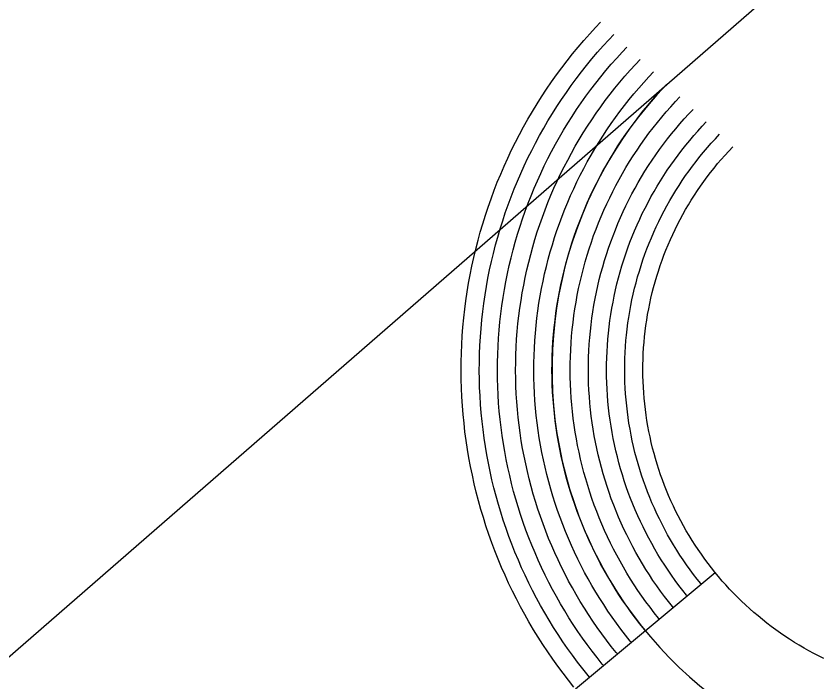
# Model space of a CAD drawing. Extents: x 3683402 to 3721514, y 487807 to 513565.
# Drawn here: x 3707748.1 to 3707881.1, y 511223.4 to 511333.3 of the extents above; entities that cross this region are included whole.
import ezdxf

# ---------------------------------------------------------------- set-up
doc = ezdxf.new("R2010")
doc.units = 0
doc.layers.add('V-ROAD-CNTR', color=7, linetype='Continuous')

msp = doc.modelspace()

# ---------------------------------------------------------------- linework, layer by layer
at = {"layer": 'V-ROAD-CNTR'}
msp.add_line((3707840.41, 511222.25), (3707863.46, 511241.46), dxfattribs=at)
for points in [[(3705603.46, 509355.76), (3705793.27, 509529.41), (3706656.05, 510279.85), (3707769.63, 511247.29), (3708223.18, 511642.03)], [(3707825.56, 511300.44), (3707826, 511301.76), (3707826.48, 511303.13), (3707827, 511304.53), (3707827.52, 511305.87), (3707828.08, 511307.21), (3707828.64, 511308.5), (3707829.23, 511309.82), (3707829.87, 511311.18), (3707830.52, 511312.47), (3707831.17, 511313.72), (3707831.85, 511315), (3707832.57, 511316.27), (3707833.3, 511317.52), (3707834.07, 511318.77), (3707834.83, 511319.97), (3707835.62, 511321.19), (3707836.46, 511322.4), (3707837.28, 511323.56), (3707838.14, 511324.73), (3707839.03, 511325.89), (3707839.92, 511327.02), (3707840.84, 511328.13), (3707841.78, 511329.25), (3707842.76, 511330.35), (3707843.71, 511331.39), (3707844.54, 511332.27)], [(3707842.72, 511224.18), (3707842.49, 511224.45), (3707841.61, 511225.56), (3707840.76, 511226.66), (3707839.92, 511227.79), (3707839.12, 511228.91), (3707838.33, 511230.04), (3707837.54, 511231.24), (3707836.8, 511232.4), (3707836.07, 511233.57), (3707835.34, 511234.8), (3707834.66, 511236.01), (3707833.99, 511237.22), (3707833.35, 511238.46), (3707832.72, 511239.7), (3707832.11, 511240.99), (3707831.53, 511242.25), (3707830.99, 511243.49), (3707830.43, 511244.81), (3707829.92, 511246.12), (3707829.44, 511247.4), (3707828.96, 511248.73), (3707828.51, 511250.07), (3707828.09, 511251.39), (3707827.7, 511252.69), (3707827.31, 511254.06), (3707826.96, 511255.43), (3707826.63, 511256.77), (3707826.33, 511258.13), (3707826.05, 511259.5), (3707825.79, 511260.88), (3707825.56, 511262.23), (3707825.35, 511263.63), (3707825.16, 511265.03), (3707825, 511266.39), (3707824.86, 511267.79), (3707824.75, 511269.18), (3707824.66, 511270.59), (3707824.6, 511271.98), (3707824.56, 511273.34), (3707824.54, 511274.74), (3707824.55, 511276.18), (3707824.59, 511277.56), (3707824.64, 511278.93), (3707824.73, 511280.33), (3707824.83, 511281.71), (3707824.96, 511283.14), (3707825.12, 511284.53), (3707825.29, 511285.87), (3707825.5, 511287.29), (3707825.73, 511288.66), (3707825.97, 511290), (3707826.25, 511291.4), (3707826.56, 511292.76), (3707826.87, 511294.12), (3707827.23, 511295.5), (3707827.59, 511296.8), (3707827.98, 511298.15), (3707828.41, 511299.51), (3707828.84, 511300.79), (3707829.3, 511302.11), (3707829.8, 511303.45), (3707830.31, 511304.75), (3707830.84, 511306.05), (3707831.38, 511307.29), (3707831.95, 511308.56), (3707832.57, 511309.86), (3707833.19, 511311.11), (3707833.82, 511312.32), (3707834.48, 511313.55), (3707835.17, 511314.78), (3707835.88, 511315.98), (3707836.61, 511317.19), (3707837.35, 511318.34), (3707838.12, 511319.52), (3707838.91, 511320.68), (3707839.71, 511321.8), (3707840.54, 511322.93), (3707841.4, 511324.05), (3707842.26, 511325.14), (3707843.14, 511326.21), (3707844.05, 511327.29), (3707844.99, 511328.35), (3707845.91, 511329.35), (3707846.72, 511330.22)], [(3707845.02, 511226.1), (3707844.82, 511226.35), (3707843.97, 511227.41), (3707843.15, 511228.47), (3707842.34, 511229.56), (3707841.57, 511230.64), (3707840.81, 511231.73), (3707840.05, 511232.88), (3707839.34, 511233.99), (3707838.64, 511235.12), (3707837.94, 511236.31), (3707837.28, 511237.47), (3707836.64, 511238.63), (3707836.02, 511239.83), (3707835.41, 511241.03), (3707834.82, 511242.26), (3707834.27, 511243.47), (3707833.74, 511244.68), (3707833.21, 511245.94), (3707832.72, 511247.2), (3707832.25, 511248.43), (3707831.79, 511249.71), (3707831.36, 511251), (3707830.96, 511252.27), (3707830.58, 511253.53), (3707830.21, 511254.84), (3707829.87, 511256.16), (3707829.56, 511257.45), (3707829.27, 511258.76), (3707828.99, 511260.08), (3707828.74, 511261.41), (3707828.52, 511262.71), (3707828.32, 511264.05), (3707828.14, 511265.4), (3707827.99, 511266.71), (3707827.85, 511268.06), (3707827.74, 511269.39), (3707827.66, 511270.75), (3707827.6, 511272.09), (3707827.56, 511273.41), (3707827.54, 511274.75), (3707827.55, 511276.13), (3707827.59, 511277.46), (3707827.64, 511278.78), (3707827.72, 511280.13), (3707827.82, 511281.46), (3707827.95, 511282.83), (3707828.1, 511284.16), (3707828.27, 511285.46), (3707828.47, 511286.82), (3707828.69, 511288.15), (3707828.92, 511289.44), (3707829.19, 511290.78), (3707829.48, 511292.09), (3707829.79, 511293.4), (3707830.13, 511294.72), (3707830.48, 511295.98), (3707830.85, 511297.28), (3707831.27, 511298.58), (3707831.68, 511299.83), (3707832.12, 511301.1), (3707832.6, 511302.38), (3707833.09, 511303.63), (3707833.61, 511304.88), (3707834.13, 511306.08), (3707834.68, 511307.3), (3707835.27, 511308.55), (3707835.87, 511309.75), (3707836.47, 511310.92), (3707837.11, 511312.11), (3707837.78, 511313.28), (3707838.45, 511314.44), (3707839.16, 511315.6), (3707839.87, 511316.72), (3707840.61, 511317.85), (3707841.37, 511318.96), (3707842.15, 511320.05), (3707842.94, 511321.13), (3707843.76, 511322.2), (3707844.59, 511323.26), (3707845.44, 511324.29), (3707846.32, 511325.32), (3707847.22, 511326.34), (3707848.11, 511327.31), (3707848.91, 511328.16)], [(3707847.33, 511228.02), (3707847.14, 511228.24), (3707846.33, 511229.26), (3707845.54, 511230.28), (3707844.77, 511231.32), (3707844.02, 511232.36), (3707843.29, 511233.42), (3707842.57, 511234.51), (3707841.88, 511235.59), (3707841.2, 511236.68), (3707840.53, 511237.81), (3707839.9, 511238.93), (3707839.28, 511240.05), (3707838.69, 511241.2), (3707838.11, 511242.35), (3707837.54, 511243.53), (3707837.01, 511244.7), (3707836.5, 511245.86), (3707835.99, 511247.07), (3707835.52, 511248.28), (3707835.07, 511249.47), (3707834.63, 511250.69), (3707834.21, 511251.93), (3707833.83, 511253.15), (3707833.46, 511254.37), (3707833.11, 511255.63), (3707832.78, 511256.89), (3707832.48, 511258.13), (3707832.2, 511259.39), (3707831.93, 511260.66), (3707831.7, 511261.93), (3707831.48, 511263.19), (3707831.29, 511264.48), (3707831.12, 511265.77), (3707830.97, 511267.03), (3707830.84, 511268.33), (3707830.74, 511269.61), (3707830.65, 511270.91), (3707830.6, 511272.2), (3707830.56, 511273.47), (3707830.54, 511274.76), (3707830.55, 511276.08), (3707830.59, 511277.36), (3707830.64, 511278.64), (3707830.71, 511279.93), (3707830.81, 511281.21), (3707830.93, 511282.52), (3707831.08, 511283.8), (3707831.24, 511285.06), (3707831.43, 511286.35), (3707831.64, 511287.63), (3707831.87, 511288.88), (3707832.12, 511290.16), (3707832.41, 511291.42), (3707832.7, 511292.68), (3707833.03, 511293.94), (3707833.37, 511295.17), (3707833.73, 511296.41), (3707834.12, 511297.66), (3707834.52, 511298.86), (3707834.95, 511300.08), (3707835.4, 511301.31), (3707835.87, 511302.51), (3707836.37, 511303.71), (3707836.87, 511304.87), (3707837.4, 511306.05), (3707837.96, 511307.24), (3707838.54, 511308.39), (3707839.13, 511309.52), (3707839.74, 511310.66), (3707840.38, 511311.79), (3707841.03, 511312.9), (3707841.71, 511314.01), (3707842.39, 511315.09), (3707843.1, 511316.17), (3707843.83, 511317.25), (3707844.58, 511318.29), (3707845.34, 511319.33), (3707846.13, 511320.36), (3707846.93, 511321.37), (3707847.75, 511322.37), (3707848.59, 511323.36), (3707849.45, 511324.33), (3707850.31, 511325.27), (3707851.09, 511326.1)], [(3707849.63, 511229.94), (3707849.46, 511230.14), (3707848.69, 511231.11), (3707847.93, 511232.09), (3707847.19, 511233.09), (3707846.48, 511234.09), (3707845.77, 511235.1), (3707845.08, 511236.15), (3707844.42, 511237.18), (3707843.77, 511238.23), (3707843.13, 511239.31), (3707842.53, 511240.39), (3707841.93, 511241.47), (3707841.36, 511242.57), (3707840.8, 511243.68), (3707840.26, 511244.8), (3707839.75, 511245.92), (3707839.25, 511247.05), (3707838.77, 511248.2), (3707838.32, 511249.35), (3707837.88, 511250.51), (3707837.46, 511251.68), (3707837.07, 511252.86), (3707836.69, 511254.03), (3707836.34, 511255.21), (3707836, 511256.41), (3707835.69, 511257.61), (3707835.4, 511258.81), (3707835.13, 511260.02), (3707834.88, 511261.24), (3707834.65, 511262.46), (3707834.44, 511263.67), (3707834.26, 511264.9), (3707834.09, 511266.13), (3707833.95, 511267.36), (3707833.83, 511268.59), (3707833.73, 511269.83), (3707833.65, 511271.07), (3707833.6, 511272.31), (3707833.56, 511273.54), (3707833.54, 511274.77), (3707833.55, 511276.03), (3707833.59, 511277.26), (3707833.63, 511278.49), (3707833.71, 511279.73), (3707833.8, 511280.96), (3707833.91, 511282.21), (3707834.06, 511283.44), (3707834.21, 511284.65), (3707834.39, 511285.89), (3707834.6, 511287.11), (3707834.82, 511288.32), (3707835.06, 511289.54), (3707835.33, 511290.75), (3707835.61, 511291.96), (3707835.92, 511293.17), (3707836.25, 511294.35), (3707836.6, 511295.54), (3707836.97, 511296.73), (3707837.36, 511297.89), (3707837.77, 511299.07), (3707838.2, 511300.24), (3707838.66, 511301.39), (3707839.13, 511302.54), (3707839.62, 511303.66), (3707840.12, 511304.79), (3707840.66, 511305.92), (3707841.21, 511307.03), (3707841.78, 511308.12), (3707842.37, 511309.21), (3707842.98, 511310.3), (3707843.6, 511311.36), (3707844.25, 511312.43), (3707844.91, 511313.46), (3707845.59, 511314.5), (3707846.29, 511315.53), (3707847.01, 511316.53), (3707847.74, 511317.53), (3707848.5, 511318.52), (3707849.27, 511319.49), (3707850.05, 511320.45), (3707850.85, 511321.39), (3707851.68, 511322.32), (3707852.51, 511323.23), (3707853.27, 511324.05)], [(3707851.94, 511231.86), (3707851.79, 511232.03), (3707851.05, 511232.96), (3707850.33, 511233.9), (3707849.62, 511234.85), (3707848.93, 511235.82), (3707848.25, 511236.79), (3707847.59, 511237.78), (3707846.96, 511238.78), (3707846.34, 511239.79), (3707845.73, 511240.81), (3707845.15, 511241.84), (3707844.57, 511242.88), (3707844.03, 511243.93), (3707843.49, 511245), (3707842.98, 511246.06), (3707842.49, 511247.15), (3707842.01, 511248.23), (3707841.55, 511249.33), (3707841.12, 511250.43), (3707840.7, 511251.54), (3707840.3, 511252.66), (3707839.92, 511253.79), (3707839.56, 511254.91), (3707839.22, 511256.05), (3707838.9, 511257.19), (3707838.6, 511258.34), (3707838.32, 511259.49), (3707838.06, 511260.66), (3707837.82, 511261.82), (3707837.61, 511262.98), (3707837.41, 511264.15), (3707837.23, 511265.32), (3707837.07, 511266.5), (3707836.93, 511267.68), (3707836.82, 511268.86), (3707836.72, 511270.04), (3707836.64, 511271.23), (3707836.59, 511272.41), (3707836.56, 511273.6), (3707836.54, 511274.78), (3707836.55, 511275.97), (3707836.58, 511277.16), (3707836.63, 511278.34), (3707836.7, 511279.53), (3707836.79, 511280.71), (3707836.9, 511281.89), (3707837.04, 511283.07), (3707837.19, 511284.25), (3707837.36, 511285.42), (3707837.56, 511286.6), (3707837.77, 511287.76), (3707838, 511288.92), (3707838.25, 511290.08), (3707838.53, 511291.24), (3707838.82, 511292.39), (3707839.14, 511293.53), (3707839.47, 511294.67), (3707839.83, 511295.81), (3707840.2, 511296.93), (3707840.59, 511298.05), (3707841.01, 511299.16), (3707841.44, 511300.26), (3707841.89, 511301.37), (3707842.36, 511302.45), (3707842.85, 511303.53), (3707843.36, 511304.61), (3707843.89, 511305.67), (3707844.43, 511306.72), (3707844.99, 511307.77), (3707845.58, 511308.8), (3707846.18, 511309.82), (3707846.8, 511310.84), (3707847.43, 511311.84), (3707848.08, 511312.83), (3707848.75, 511313.81), (3707849.44, 511314.78), (3707850.14, 511315.73), (3707850.87, 511316.68), (3707851.6, 511317.61), (3707852.36, 511318.52), (3707853.12, 511319.43), (3707853.91, 511320.32), (3707854.71, 511321.19), (3707855.46, 511321.99)], [(3707854.24, 511233.77), (3707854.11, 511233.93), (3707853.41, 511234.81), (3707852.72, 511235.71), (3707852.04, 511236.62), (3707851.38, 511237.55), (3707850.73, 511238.48), (3707850.11, 511239.42), (3707849.5, 511240.38), (3707848.9, 511241.34), (3707848.32, 511242.31), (3707847.77, 511243.3), (3707847.22, 511244.3), (3707846.7, 511245.3), (3707846.18, 511246.32), (3707845.7, 511247.33), (3707845.23, 511248.37), (3707844.77, 511249.42), (3707844.33, 511250.46), (3707843.92, 511251.51), (3707843.51, 511252.58), (3707843.13, 511253.65), (3707842.77, 511254.71), (3707842.43, 511255.8), (3707842.1, 511256.89), (3707841.79, 511257.98), (3707841.51, 511259.07), (3707841.24, 511260.18), (3707841, 511261.29), (3707840.76, 511262.4), (3707840.56, 511263.51), (3707840.37, 511264.63), (3707840.2, 511265.75), (3707840.05, 511266.87), (3707839.92, 511268), (3707839.8, 511269.13), (3707839.71, 511270.26), (3707839.64, 511271.39), (3707839.59, 511272.52), (3707839.56, 511273.67), (3707839.54, 511274.79), (3707839.55, 511275.92), (3707839.58, 511277.06), (3707839.63, 511278.19), (3707839.69, 511279.33), (3707839.78, 511280.46), (3707839.88, 511281.58), (3707840.01, 511282.71), (3707840.16, 511283.84), (3707840.32, 511284.95), (3707840.51, 511286.08), (3707840.71, 511287.2), (3707840.93, 511288.31), (3707841.18, 511289.42), (3707841.44, 511290.52), (3707841.72, 511291.61), (3707842.03, 511292.71), (3707842.34, 511293.81), (3707842.68, 511294.88), (3707843.04, 511295.96), (3707843.41, 511297.04), (3707843.81, 511298.09), (3707844.22, 511299.14), (3707844.66, 511300.2), (3707845.11, 511301.24), (3707845.57, 511302.28), (3707846.06, 511303.3), (3707846.56, 511304.31), (3707847.09, 511305.32), (3707847.62, 511306.32), (3707848.18, 511307.31), (3707848.75, 511308.28), (3707849.34, 511309.25), (3707849.95, 511310.21), (3707850.58, 511311.16), (3707851.21, 511312.09), (3707851.87, 511313.02), (3707852.54, 511313.93), (3707853.23, 511314.83), (3707853.94, 511315.73), (3707854.66, 511316.6), (3707855.39, 511317.47), (3707856.14, 511318.31), (3707856.91, 511319.16), (3707857.64, 511319.94)], [(3707856.55, 511235.69), (3707856.44, 511235.83), (3707855.78, 511236.66), (3707855.11, 511237.52), (3707854.47, 511238.39), (3707853.84, 511239.27), (3707853.21, 511240.16), (3707852.62, 511241.06), (3707852.04, 511241.97), (3707851.47, 511242.9), (3707850.92, 511243.82), (3707850.39, 511244.76), (3707849.86, 511245.71), (3707849.37, 511246.67), (3707848.87, 511247.65), (3707848.42, 511248.6), (3707847.96, 511249.6), (3707847.52, 511250.6), (3707847.11, 511251.59), (3707846.72, 511252.59), (3707846.33, 511253.62), (3707845.96, 511254.63), (3707845.62, 511255.64), (3707845.3, 511256.68), (3707844.98, 511257.73), (3707844.69, 511258.76), (3707844.42, 511259.8), (3707844.17, 511260.86), (3707843.93, 511261.92), (3707843.71, 511262.98), (3707843.51, 511264.03), (3707843.33, 511265.11), (3707843.17, 511266.17), (3707843.03, 511267.24), (3707842.9, 511268.32), (3707842.79, 511269.4), (3707842.71, 511270.47), (3707842.64, 511271.55), (3707842.59, 511272.63), (3707842.56, 511273.73), (3707842.54, 511274.8), (3707842.55, 511275.87), (3707842.58, 511276.96), (3707842.62, 511278.05), (3707842.69, 511279.13), (3707842.77, 511280.21), (3707842.87, 511281.27), (3707842.99, 511282.35), (3707843.13, 511283.44), (3707843.28, 511284.49), (3707843.47, 511285.56), (3707843.66, 511286.65), (3707843.87, 511287.69), (3707844.1, 511288.75), (3707844.35, 511289.81), (3707844.62, 511290.84), (3707844.91, 511291.89), (3707845.21, 511292.94), (3707845.53, 511293.95), (3707845.88, 511294.99), (3707846.24, 511296.02), (3707846.61, 511297.02), (3707847, 511298.02), (3707847.42, 511299.03), (3707847.85, 511300.03), (3707848.3, 511301.02), (3707848.75, 511301.98), (3707849.23, 511302.95), (3707849.74, 511303.92), (3707850.25, 511304.87), (3707850.78, 511305.82), (3707851.33, 511306.75), (3707851.89, 511307.67), (3707852.47, 511308.59), (3707853.07, 511309.49), (3707853.67, 511310.37), (3707854.3, 511311.26), (3707854.94, 511312.13), (3707855.6, 511312.99), (3707856.27, 511313.84), (3707856.97, 511314.68), (3707857.66, 511315.5), (3707858.37, 511316.3), (3707859.11, 511317.12), (3707859.83, 511317.88)], [(3707858.86, 511237.61), (3707858.76, 511237.72), (3707858.14, 511238.51), (3707857.5, 511239.33), (3707856.89, 511240.15), (3707856.29, 511241), (3707855.7, 511241.85), (3707855.14, 511242.69), (3707854.58, 511243.57), (3707854.03, 511244.45), (3707853.52, 511245.32), (3707853.01, 511246.22), (3707852.51, 511247.13), (3707852.04, 511248.04), (3707851.57, 511248.97), (3707851.14, 511249.87), (3707850.7, 511250.82), (3707850.28, 511251.79), (3707849.89, 511252.71), (3707849.52, 511253.66), (3707849.14, 511254.66), (3707848.8, 511255.61), (3707848.48, 511256.57), (3707848.17, 511257.56), (3707847.86, 511258.57), (3707847.59, 511259.55), (3707847.33, 511260.53), (3707847.09, 511261.54), (3707846.86, 511262.55), (3707846.65, 511263.56), (3707846.47, 511264.56), (3707846.29, 511265.59), (3707846.14, 511266.59), (3707846, 511267.61), (3707845.88, 511268.64), (3707845.78, 511269.67), (3707845.7, 511270.69), (3707845.63, 511271.71), (3707845.59, 511272.74), (3707845.56, 511273.8), (3707845.54, 511274.81), (3707845.55, 511275.82), (3707845.58, 511276.86), (3707845.62, 511277.9), (3707845.68, 511278.93), (3707845.76, 511279.96), (3707845.85, 511280.95), (3707845.97, 511281.99), (3707846.1, 511283.03), (3707846.25, 511284.02), (3707846.42, 511285.05), (3707846.61, 511286.09), (3707846.8, 511287.07), (3707847.03, 511288.08), (3707847.27, 511289.09), (3707847.52, 511290.06), (3707847.8, 511291.08), (3707848.09, 511292.07), (3707848.39, 511293.03), (3707848.72, 511294.03), (3707849.06, 511295.01), (3707849.41, 511295.95), (3707849.79, 511296.9), (3707850.18, 511297.86), (3707850.6, 511298.82), (3707851.02, 511299.76), (3707851.45, 511300.67), (3707851.91, 511301.58), (3707852.39, 511302.52), (3707852.88, 511303.42), (3707853.39, 511304.32), (3707853.9, 511305.21), (3707854.44, 511306.08), (3707855, 511306.96), (3707855.56, 511307.82), (3707856.13, 511308.66), (3707856.74, 511309.51), (3707857.34, 511310.33), (3707857.97, 511311.15), (3707858.61, 511311.96), (3707859.27, 511312.76), (3707859.93, 511313.54), (3707860.6, 511314.3), (3707861.31, 511315.08), (3707862.01, 511315.82)], [(3707861.16, 511239.53), (3707861.09, 511239.62), (3707860.5, 511240.36), (3707859.89, 511241.15), (3707859.32, 511241.92), (3707858.74, 511242.73), (3707858.18, 511243.54), (3707857.65, 511244.33), (3707857.12, 511245.16), (3707856.6, 511246.01), (3707856.11, 511246.82), (3707855.63, 511247.68), (3707855.15, 511248.55), (3707854.71, 511249.41), (3707854.26, 511250.3), (3707853.85, 511251.14), (3707853.44, 511252.05), (3707853.03, 511252.97), (3707852.67, 511253.84), (3707852.32, 511254.74), (3707851.96, 511255.69), (3707851.63, 511256.6), (3707851.33, 511257.5), (3707851.03, 511258.44), (3707850.74, 511259.41), (3707850.48, 511260.33), (3707850.24, 511261.26), (3707850.01, 511262.22), (3707849.79, 511263.18), (3707849.6, 511264.13), (3707849.42, 511265.09), (3707849.25, 511266.07), (3707849.11, 511267.02), (3707848.98, 511267.98), (3707848.87, 511268.97), (3707848.77, 511269.94), (3707848.69, 511270.91), (3707848.63, 511271.87), (3707848.59, 511272.85), (3707848.56, 511273.86), (3707848.54, 511274.82), (3707848.55, 511275.77), (3707848.58, 511276.75), (3707848.62, 511277.75), (3707848.67, 511278.73), (3707848.75, 511279.71), (3707848.83, 511280.64), (3707848.95, 511281.62), (3707849.08, 511282.63), (3707849.21, 511283.55), (3707849.38, 511284.53), (3707849.56, 511285.53), (3707849.74, 511286.45), (3707849.95, 511287.41), (3707850.18, 511288.37), (3707850.41, 511289.28), (3707850.68, 511290.26), (3707850.96, 511291.2), (3707851.24, 511292.1), (3707851.56, 511293.06), (3707851.88, 511293.99), (3707852.21, 511294.87), (3707852.57, 511295.78), (3707852.94, 511296.69), (3707853.34, 511297.61), (3707853.75, 511298.51), (3707854.15, 511299.36), (3707854.58, 511300.22), (3707855.05, 511301.12), (3707855.51, 511301.98), (3707855.99, 511302.83), (3707856.48, 511303.67), (3707856.98, 511304.49), (3707857.52, 511305.33), (3707858.05, 511306.15), (3707858.59, 511306.94), (3707859.17, 511307.75), (3707859.74, 511308.53), (3707860.34, 511309.3), (3707860.95, 511310.08), (3707861.57, 511310.84), (3707862.19, 511311.57), (3707862.83, 511312.29), (3707863.51, 511313.04), (3707864.2, 511313.77)], [(3707854.1, 511291.18), (3707854.4, 511292.1), (3707854.71, 511292.98), (3707855.01, 511293.8), (3707855.35, 511294.66), (3707855.71, 511295.52), (3707856.09, 511296.4), (3707856.47, 511297.25), (3707856.85, 511298.04), (3707857.26, 511298.86), (3707857.7, 511299.72), (3707858.13, 511300.53), (3707858.59, 511301.33), (3707859.05, 511302.13), (3707859.53, 511302.91), (3707860.04, 511303.71), (3707860.54, 511304.48), (3707861.05, 511305.22), (3707861.6, 511305.99), (3707862.14, 511306.73), (3707862.7, 511307.46), (3707863.28, 511308.2), (3707863.88, 511308.92), (3707864.46, 511309.61), (3707865.06, 511310.28), (3707865.71, 511311), (3707866.38, 511311.71)], [(3707840.17, 511222.55), (3707839.24, 511223.71), (3707838.37, 511224.85), (3707837.49, 511226.02), (3707836.67, 511227.18), (3707835.85, 511228.36), (3707835.02, 511229.6), (3707834.25, 511230.8), (3707833.51, 511232.01), (3707832.74, 511233.3), (3707832.04, 511234.55), (3707831.35, 511235.8), (3707830.68, 511237.09), (3707830.03, 511238.38), (3707829.39, 511239.72), (3707828.79, 511241.02), (3707828.23, 511242.3), (3707827.65, 511243.68), (3707827.12, 511245.04), (3707826.62, 511246.36), (3707826.12, 511247.74), (3707825.65, 511249.15), (3707825.22, 511250.51), (3707824.82, 511251.85), (3707824.42, 511253.27), (3707824.05, 511254.7), (3707823.71, 511256.09), (3707823.4, 511257.5), (3707823.1, 511258.93), (3707822.84, 511260.36), (3707822.6, 511261.75), (3707822.38, 511263.21), (3707822.18, 511264.66), (3707822.02, 511266.07), (3707821.88, 511267.52), (3707821.76, 511268.96), (3707821.66, 511270.43), (3707821.6, 511271.87), (3707821.56, 511273.28), (3707821.54, 511274.73), (3707821.55, 511276.23), (3707821.59, 511277.67), (3707821.65, 511279.08), (3707821.73, 511280.53), (3707821.84, 511281.96), (3707821.98, 511283.46), (3707822.15, 511284.89), (3707822.32, 511286.27), (3707822.54, 511287.76), (3707822.78, 511289.18), (3707823.03, 511290.56), (3707823.32, 511292.01), (3707823.63, 511293.43), (3707823.96, 511294.83), (3707824.33, 511296.27), (3707824.71, 511297.62), (3707825.11, 511299.01), (3707825.56, 511300.44)], [(3707881.43, 511227.25), (3707880.61, 511227.66), (3707879.75, 511228.1), (3707878.94, 511228.54), (3707878.14, 511228.99), (3707877.35, 511229.45), (3707876.56, 511229.93), (3707875.76, 511230.44), (3707874.99, 511230.94), (3707874.25, 511231.45), (3707873.48, 511232), (3707872.74, 511232.54), (3707872.01, 511233.1), (3707871.28, 511233.68), (3707870.55, 511234.28), (3707869.86, 511234.86), (3707869.19, 511235.46), (3707868.48, 511236.11), (3707867.8, 511236.75), (3707867.15, 511237.38), (3707866.52, 511238.03), (3707865.85, 511238.73), (3707865.23, 511239.4), (3707864.65, 511240.05), (3707864.01, 511240.8), (3707863.41, 511241.52), (3707862.86, 511242.21), (3707862.29, 511242.96), (3707861.74, 511243.68), (3707861.19, 511244.46), (3707860.66, 511245.23), (3707860.17, 511245.97), (3707859.66, 511246.76), (3707859.17, 511247.56), (3707858.71, 511248.32), (3707858.25, 511249.14), (3707857.8, 511249.96), (3707857.38, 511250.78), (3707856.95, 511251.62), (3707856.57, 511252.41), (3707856.18, 511253.27), (3707855.79, 511254.16), (3707855.45, 511254.97), (3707855.12, 511255.82), (3707854.77, 511256.73), (3707854.47, 511257.58), (3707854.18, 511258.43), (3707853.9, 511259.32), (3707853.62, 511260.25), (3707853.38, 511261.11), (3707853.15, 511261.99), (3707852.93, 511262.9), (3707852.73, 511263.82), (3707852.54, 511264.71), (3707852.37, 511265.61), (3707852.21, 511266.55), (3707852.08, 511267.44), (3707851.96, 511268.35), (3707851.85, 511269.29), (3707851.76, 511270.21), (3707851.68, 511271.12), (3707851.62, 511272.03), (3707851.58, 511272.96), (3707851.56, 511273.92), (3707851.54, 511274.83), (3707851.55, 511275.72), (3707851.58, 511276.65), (3707851.61, 511277.6), (3707851.67, 511278.53), (3707851.74, 511279.46), (3707851.82, 511280.33), (3707851.93, 511281.26), (3707852.05, 511282.22), (3707852.17, 511283.09), (3707852.33, 511284.01), (3707852.5, 511284.97), (3707852.68, 511285.83), (3707852.88, 511286.74), (3707853.09, 511287.65), (3707853.31, 511288.5), (3707853.57, 511289.44), (3707853.83, 511290.34), (3707854.1, 511291.18)]]:
    msp.add_lwpolyline(points, dxfattribs=at)
msp.add_arc((3707904.53, 511274.94), 67.99, 136.2044, 261.4569, dxfattribs=at)

doc.saveas('drawing.dxf')
